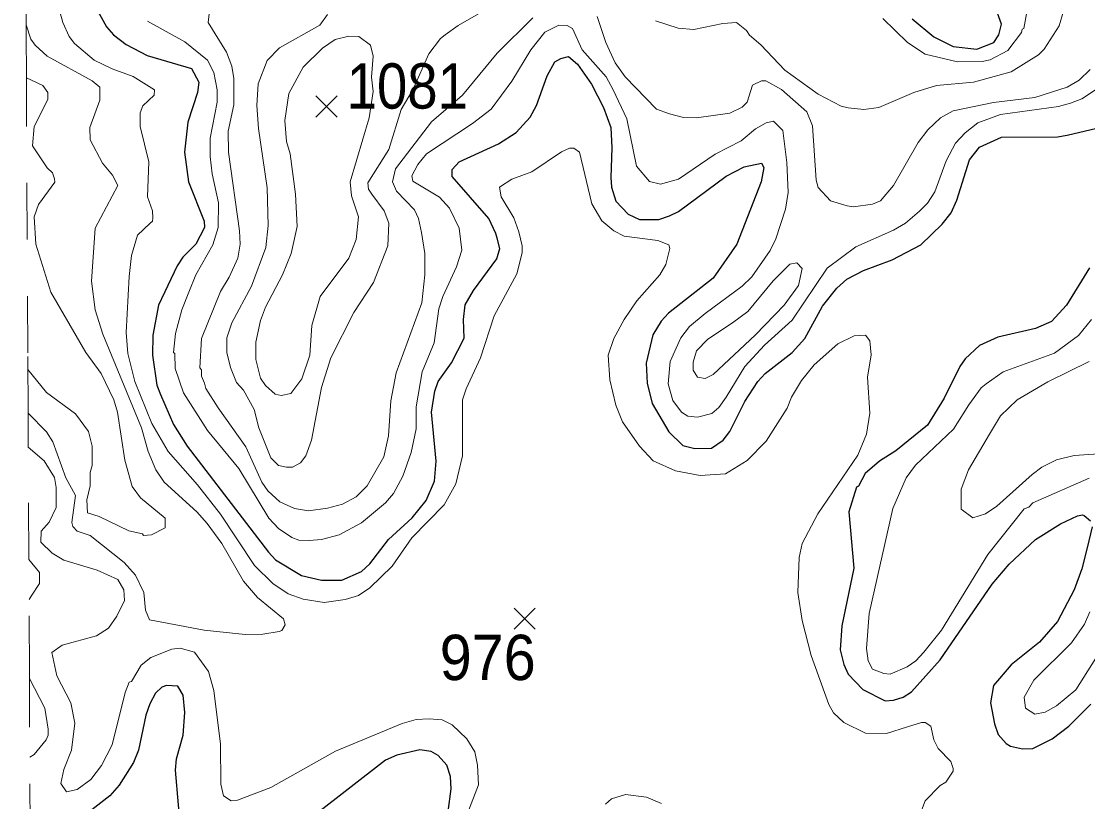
# Model space of a CAD drawing. Extents: x 423 to 448.8, y 7456.3 to 7484.
# Drawn here: x 423.019 to 424.902, y 7475.791 to 7477.17 of the extents above; entities that cross this region are included whole.
import ezdxf
from ezdxf.enums import TextEntityAlignment as Align

# ---------------------------------------------------------------- set-up
doc = ezdxf.new("R2010")
doc.units = 0
doc.header["$LTSCALE"] = 0.032
doc.linetypes.add('SHORT_DASHED', pattern=[2.7, 1.5, -1.2])
for name, color, linetype, lineweight in [('1', 7, 'Continuous', 25), ('2', 7, 'Continuous', 13), ('21', 7, 'Continuous', 25), ('22', 7, 'SHORT_DASHED', 13)]:
    doc.layers.add(name, color=color, linetype=linetype, lineweight=lineweight)
doc.layers.add('61', color=7, linetype='Continuous')

msp = doc.modelspace()

# ---------------------------------------------------------------- linework, layer by layer
at = {"layer": '1'}
for points in [[(423.1509, 7477.1941), (423.1694, 7477.1601), (423.1818, 7477.1461), (423.2042, 7477.1292), (423.2414, 7477.1098), (423.3195, 7477.0866), (423.3326, 7477.0626), (423.3303, 7477.0441), (423.3133, 7476.9915), (423.3071, 7476.9389), (423.3141, 7476.8863), (423.3419, 7476.8167), (423.3427, 7476.8059), (423.3272, 7476.7765), (423.304, 7476.7532), (423.294, 7476.7378), (423.2615, 7476.6682), (423.2514, 7476.6156), (423.2506, 7476.58), (423.2584, 7476.5274), (423.2646, 7476.5104), (423.2877, 7476.4578), (423.3117, 7476.4191), (423.4556, 7476.232), (423.468, 7476.2188), (423.5136, 7476.1909)], [(424.5918, 7477.174), (424.6305, 7477.1423), (424.6645, 7477.1253), (424.7063, 7477.1206), (424.7364, 7477.1322), (424.7449, 7477.1461), (424.7496, 7477.1647), (424.7372, 7477.1988)], [(423.5136, 7476.1909), (423.5492, 7476.1824), (423.5848, 7476.1824), (423.6196, 7476.1979), (423.6343, 7476.2118), (423.6675, 7476.2544), (423.7093, 7476.293), (423.734, 7476.3232), (423.7487, 7476.3573), (423.7518, 7476.3928), (423.7433, 7476.4795), (423.7495, 7476.5166), (423.7549, 7476.5336), (423.7789, 7476.5668), (423.8013, 7476.6101), (423.7998, 7476.6434), (423.8029, 7476.6689), (423.8176, 7476.6945), (423.8586, 7476.7502), (423.864, 7476.7687), (423.8592, 7476.7867), (423.857, 7476.795), (423.8446, 7476.8213), (423.7797, 7476.8955), (423.7797, 7476.908), (423.792, 7476.9219), (423.8616, 7476.9536), (423.8926, 7476.9737), (423.9173, 7477.0008), (423.929, 7477.0209), (423.9475, 7477.0735), (423.9614, 7477.0982), (423.9715, 7477.1044), (423.9854, 7477.1075), (424.0009, 7477.0943), (424.0256, 7477.0588), (424.0473, 7477.0178), (424.0597, 7476.9822), (424.062, 7476.9466), (424.0597, 7476.894), (424.0612, 7476.877), (424.069, 7476.8523), (424.0906, 7476.829), (424.1107, 7476.8198), (424.1448, 7476.8198), (424.1633, 7476.826), (424.1796, 7476.8337), (424.2639, 7476.8963), (424.2956, 7476.9126), (424.3258, 7476.9195), (424.3304, 7476.9118), (424.3257, 7476.8863), (424.2824, 7476.7765), (424.2407, 7476.7161), (424.1617, 7476.6542), (424.1486, 7476.6403), (424.1339, 7476.6163), (424.1223, 7476.5661), (424.1239, 7476.5305), (424.1332, 7476.4949), (424.1625, 7476.4446), (424.1873, 7476.4207), (424.2082, 7476.4152), (424.2376, 7476.416), (424.2584, 7476.4299), (424.2701, 7476.4454), (424.2964, 7476.498), (424.3195, 7476.5336), (424.3327, 7476.5475), (424.3799, 7476.5846), (424.4023, 7476.6094), (424.434, 7476.6666), (424.4588, 7476.6983), (424.4766, 7476.7146), (424.506, 7476.73), (424.557, 7476.7486), (424.6073, 7476.7749), (424.6452, 7476.8113), (424.6607, 7476.8314), (424.6707, 7476.8538), (424.6931, 7476.925), (424.7109, 7476.9474), (424.7496, 7476.9652), (424.8486, 7476.966), (424.8656, 7476.969), (424.9182, 7476.9814)], [(424.905, 7476.7347), (424.8648, 7476.6682), (424.8378, 7476.6395), (424.8099, 7476.6272), (424.7434, 7476.6117), (424.7109, 7476.597), (424.6854, 7476.5738), (424.6761, 7476.5599), (424.6483, 7476.5042), (424.6189, 7476.4562), (424.5632, 7476.4114), (424.5345, 7476.3928), (424.5091, 7476.3712), (424.4975, 7476.3487), (424.4936, 7476.3472), (424.4804, 7476.3031), (424.4889, 7476.2041), (424.4681, 7476.102), (424.465, 7476.0595), (424.4712, 7476.0339), (424.4789, 7476.0169), (424.5052, 7475.9898), (424.5446, 7475.9697), (424.5593, 7475.9705), (424.5764, 7475.9759), (424.591, 7475.9852), (424.6413, 7476.0417), (424.7334, 7476.1755), (424.7635, 7476.211), (424.8099, 7476.2544), (424.854, 7476.2822), (424.8842, 7476.2961), (424.8931, 7476.2979), (424.8958, 7476.2968), (424.9068, 7476.2875)], [(424.9097, 7476.2768), (424.9012, 7476.2397), (424.8919, 7476.2026), (424.878, 7476.1654), (424.8486, 7476.1097), (424.8169, 7476.0734), (424.7666, 7476.0332), (424.7357, 7475.9968), (424.7303, 7475.9659), (424.7372, 7475.9288), (424.7442, 7475.9102), (424.7581, 7475.8939), (424.7658, 7475.8893), (424.7867, 7475.8847), (424.8053, 7475.8854), (424.8393, 7475.9024), (424.8687, 7475.9249), (424.9074, 7475.9635)], [(423.3017, 7475.7246), (423.2916, 7475.8468), (423.2932, 7475.8669), (423.3048, 7475.9086), (423.3079, 7475.9489), (423.3048, 7475.9798), (423.2955, 7475.9952), (423.2754, 7475.9968), (423.2669, 7475.9937), (423.256, 7475.9829), (423.246, 7475.9643), (423.239, 7475.9442), (423.2259, 7475.8823), (423.2174, 7475.8607), (423.1919, 7475.8205), (423.1756, 7475.8019), (423.1331, 7475.7686)], [(423.7727, 7475.7741), (423.7781, 7475.8143), (423.7766, 7475.8359), (423.7704, 7475.8561), (423.7549, 7475.8731), (423.7425, 7475.88), (423.7225, 7475.8831), (423.6822, 7475.8738), (423.6621, 7475.8645), (423.5353, 7475.7663)]]:
    msp.add_lwpolyline(points, dxfattribs=at)
at = {"layer": '2'}
for points in [[(424.2623, 7476.3704), (424.2175, 7476.3673), (424.1742, 7476.3758), (424.1347, 7476.3936), (424.1107, 7476.4191), (424.0805, 7476.4624), (424.0689, 7476.4918), (424.0581, 7476.5367), (424.055, 7476.58), (424.0651, 7476.6094), (424.0836, 7476.6434), (424.1061, 7476.6759), (424.1463, 7476.7223), (424.1571, 7476.7401), (424.1641, 7476.7687), (424.1625, 7476.7749), (424.1432, 7476.7826), (424.0836, 7476.7903), (424.0651, 7476.7996), (424.0442, 7476.8175), (424.0264, 7476.8476), (424.0048, 7476.9389), (423.9947, 7476.9458), (423.987, 7476.9458), (423.973, 7476.9396), (423.9205, 7476.9041), (423.8849, 7476.8909), (423.8632, 7476.877), (423.8663, 7476.86), (423.8887, 7476.8229), (423.8973, 7476.7981), (423.9034, 7476.7734), (423.9034, 7476.761), (423.8942, 7476.7239), (423.8539, 7476.6496), (423.8299, 7476.5754), (423.8044, 7476.5204), (423.7983, 7476.5011), (423.7983, 7476.4021), (423.7866, 7476.3526), (423.7657, 7476.3155), (423.7085, 7476.2574), (423.6737, 7476.2072), (423.6343, 7476.1693), (423.6142, 7476.1553), (423.591, 7476.1484), (423.5538, 7476.143), (423.5167, 7476.1492), (423.4904, 7476.1585), (423.4633, 7476.177), (423.4309, 7476.2087), (423.3705, 7476.2992), (423.3303, 7476.3511), (423.2785, 7476.4098), (423.2498, 7476.4593), (423.2197, 7476.5336), (423.2073, 7476.5831), (423.2042, 7476.6202), (423.2096, 7476.7192), (423.2135, 7476.7564), (423.2243, 7476.7919), (423.246, 7476.8128), (423.2506, 7476.8166), (423.2514, 7476.8229), (423.2506, 7476.8353), (423.2421, 7476.86), (423.2445, 7476.9219), (423.229, 7476.9838), (423.229, 7477.0085), (423.2336, 7477.0208), (423.2537, 7477.0394), (423.2545, 7477.0487), (423.2166, 7477.0727), (423.1795, 7477.0858), (423.1478, 7477.1013), (423.1129, 7477.1307), (423.1037, 7477.1431), (423.0921, 7477.1678), (423.0789, 7477.2173)], [(423.3512, 7477.1879), (423.3488, 7477.1678), (423.3813, 7477.1152), (423.3906, 7477.0905), (423.3945, 7477.0688), (423.3945, 7477.0224), (423.3844, 7476.976), (423.3852, 7476.9389), (423.4045, 7476.7997), (423.4053, 7476.7765), (423.4014, 7476.7517), (423.386, 7476.7177), (423.3705, 7476.6929), (423.3373, 7476.6094), (423.3342, 7476.5576), (423.3373, 7476.5545), (423.3373, 7476.5429), (423.3427, 7476.5305), (423.345, 7476.5212), (423.3666, 7476.4872), (423.4154, 7476.4183), (423.444, 7476.3557), (423.4541, 7476.3402), (423.4757, 7476.3209), (423.5013, 7476.3093), (423.526, 7476.3054), (423.56, 7476.31)], [(423.56, 7477.1818), (423.5461, 7477.1632), (423.475, 7477.1229), (423.4533, 7477.1005), (423.437, 7477.0596), (423.4347, 7477.0209), (423.4378, 7476.9807), (423.4533, 7476.8755), (423.4548, 7476.809), (423.451, 7476.7703), (423.4254, 7476.7022), (423.3906, 7476.6372), (423.3821, 7476.6109), (423.3821, 7476.5846), (423.3883, 7476.5584), (423.3991, 7476.5321), (423.4115, 7476.5181), (423.4301, 7476.4841), (423.4386, 7476.4516), (423.4594, 7476.399), (423.4734, 7476.3851), (423.4873, 7476.382), (423.4981, 7476.382), (423.512, 7476.3897), (423.5214, 7476.4021), (423.5314, 7476.43), (423.5492, 7476.5228), (423.5654, 7476.5754), (423.6064, 7476.6558), (423.6412, 7476.7084), (423.666, 7476.7734), (423.6683, 7476.8136), (423.6598, 7476.8353), (423.6381, 7476.8646), (423.6323, 7476.8735), (423.6312, 7476.8848), (423.6683, 7476.9435), (423.6899, 7477.0139)], [(423.56, 7476.31), (423.5863, 7476.317), (423.6103, 7476.3301), (423.6296, 7476.3495), (423.659, 7476.4006), (423.6675, 7476.4377), (423.6714, 7476.4996), (423.6807, 7476.5491), (423.7263, 7476.6728), (423.7317, 7476.7223), (423.7317, 7476.7595), (423.7256, 7476.7966), (423.7201, 7476.8213), (423.7132, 7476.8368), (423.6815, 7476.87), (423.6745, 7476.8863), (423.6799, 7476.9095), (423.7433, 7476.9922), (423.7978, 7477.0392), (423.8594, 7477.1137), (423.922, 7477.1763)], [(423.6899, 7477.0139), (423.7109, 7477.05), (423.7387, 7477.1123), (423.759, 7477.1393), (423.7676, 7477.1458), (423.7905, 7477.1624), (423.8261, 7477.1833)], [(424.0357, 7477.1787), (424.0512, 7477.1323), (424.0674, 7477.0967), (424.0852, 7477.0719), (424.1409, 7477.0147), (424.1633, 7477.0062), (424.1881, 7477), (424.2113, 7476.9992), (424.2701, 7477.0077), (424.2917, 7477.0185), (424.301, 7477.027), (424.3103, 7477.0572), (424.3258, 7477.065), (424.3335, 7477.065), (424.3613, 7477.0495), (424.4062, 7477.01), (424.4162, 7476.9853), (424.4224, 7476.8894), (424.4263, 7476.8762), (424.4479, 7476.853), (424.4774, 7476.8437), (424.4882, 7476.8422), (424.5222, 7476.8468), (424.5361, 7476.853), (424.5593, 7476.8801), (424.6026, 7476.9559), (424.6196, 7476.9783), (424.6421, 7476.9992), (424.6645, 7477.0116), (424.7357, 7477.0263), (424.8084, 7477.0355), (424.8656, 7477.0533), (424.8872, 7477.0657), (424.9066, 7477.085)], [(424.1386, 7477.1709), (424.1788, 7477.1578), (424.2066, 7477.1555), (424.2577, 7477.1663), (424.2816, 7477.1678), (424.2995, 7477.1539), (424.3048, 7477.1454), (424.325, 7477.1284), (424.3675, 7477.0835), (424.4263, 7477.041), (424.4665, 7477.0201), (424.4789, 7477.017), (424.5068, 7477.0139), (424.533, 7477.0177), (424.5949, 7477.044), (424.6351, 7477.0565), (424.7001, 7477.0626), (424.7666, 7477.0804), (424.8153, 7477.1106), (424.8254, 7477.1206), (424.8517, 7477.1617), (424.8594, 7477.1879)], [(424.7952, 7477.1895), (424.7891, 7477.157), (424.786, 7477.1562), (424.7852, 7477.15), (424.7612, 7477.1183), (424.7295, 7477.1021), (424.7156, 7477.099), (424.6723, 7477.0982), (424.615, 7477.1121), (424.5841, 7477.1323), (424.54, 7477.1748)], [(423.031, 7476.4775), (423.0634, 7476.4446), (423.075, 7476.4269), (423.0975, 7476.3634), (423.1145, 7476.3325), (423.1083, 7476.2845), (423.1099, 7476.2776), (423.1176, 7476.269), (423.1408, 7476.2613), (423.2004, 7476.2141), (423.2205, 7476.1917), (423.2352, 7476.1608), (423.2383, 7476.1299), (423.2452, 7476.1128), (423.3419, 7476.0943), (423.4146, 7476.0865), (423.4456, 7476.0873), (423.4742, 7476.0919), (423.4788, 7476.0935), (423.485, 7476.1036), (423.4819, 7476.1144), (423.4363, 7476.1523), (423.4115, 7476.1809), (423.3729, 7476.2474), (423.3473, 7476.283), (423.3287, 7476.3031), (423.2715, 7476.3557), (423.2568, 7476.3774), (423.2429, 7476.4098), (423.2313, 7476.4516), (423.1632, 7476.6171), (423.1493, 7476.6604), (423.1431, 7476.7107), (423.1493, 7476.8043), (423.1895, 7476.8801), (423.1802, 7476.8979), (423.1624, 7476.9195), (423.1408, 7476.9606), (423.14, 7476.9822), (423.1578, 7477.0309), (423.1578, 7477.0533), (423.1439, 7477.0649), (423.065, 7477.1083), (423.0433, 7477.1276), (423.0356, 7477.1384), (423.0275, 7477.1635)], [(423.2421, 7477.1701), (423.3079, 7477.1338), (423.3481, 7477.1013), (423.3589, 7477.0797), (423.3651, 7477.0487), (423.3651, 7477.0271), (423.3527, 7476.9636), (423.3527, 7476.9312), (423.3558, 7476.9002), (423.3674, 7476.8492), (423.3667, 7476.8059), (423.3574, 7476.7749), (423.3272, 7476.7223), (423.3148, 7476.6914), (423.3024, 7476.6604), (423.2916, 7476.6187), (423.2877, 7476.5846), (423.2901, 7476.5831), (423.2909, 7476.5568), (423.3055, 7476.5135), (423.3481, 7476.447), (423.403, 7476.3797), (423.4564, 7476.2923), (423.4734, 7476.2737), (423.4966, 7476.2582), (423.509, 7476.2536), (423.5276, 7476.2528), (423.5492, 7476.2543), (423.5801, 7476.2628), (423.6196, 7476.2837), (423.6621, 7476.3193), (423.676, 7476.3356), (423.693, 7476.3665), (423.7077, 7476.4083), (423.7163, 7476.4501), (423.7163, 7476.4887), (423.7271, 7476.5506), (423.748, 7476.6017), (423.7565, 7476.662), (423.7634, 7476.6837), (423.7874, 7476.7362), (423.7967, 7476.7656), (423.7921, 7476.8043), (423.775, 7476.8399), (423.7573, 7476.8592), (423.7101, 7476.8878), (423.7085, 7476.8971), (423.7193, 7476.9172), (423.7348, 7476.9358), (423.816, 7476.9891), (423.8485, 7477.0147), (423.8849, 7477.0641), (423.9189, 7477.1198), (423.9437, 7477.1508), (423.9684, 7477.1632), (423.9831, 7477.1624), (423.9924, 7477.157), (424.0094, 7477.1198), (424.0519, 7477.0719), (424.0643, 7477.0487), (424.0883, 7476.9977), (424.1053, 7476.9141), (424.1285, 7476.887), (424.1479, 7476.8824), (424.1796, 7476.8909), (424.2445, 7476.935), (424.2902, 7476.959), (424.3157, 7476.9799), (424.3342, 7476.9907), (424.3474, 7476.9938), (424.3636, 7476.9768), (424.3706, 7476.9203), (424.3729, 7476.8677), (424.3683, 7476.8383), (424.3513, 7476.7857), (424.3412, 7476.7648), (424.3087, 7476.7184), (424.2917, 7476.7022), (424.2268, 7476.6535)], [(423.028, 7477.0703), (423.0573, 7477.0564), (423.0658, 7477.0441), (423.0658, 7477.0317), (423.0418, 7476.9838), (423.0387, 7476.9497), (423.065, 7476.911), (423.0743, 7476.9025), (423.0774, 7476.8917), (423.0781, 7476.8855), (423.0495, 7476.8461), (423.0418, 7476.8244), (423.0449, 7476.7765), (423.0712, 7476.6914), (423.133, 7476.5846), (423.1601, 7476.5475), (423.1826, 7476.5011), (423.1888, 7476.4795), (423.2019, 7476.3944), (423.215, 7476.348), (423.2297, 7476.3279), (423.273, 7476.2923), (423.2731, 7476.2753), (423.2491, 7476.2629), (423.2351, 7476.2613), (423.2328, 7476.2644), (423.2089, 7476.2698), (423.1563, 7476.2954), (423.1361, 7476.3015), (423.1346, 7476.3248), (423.1408, 7476.3495), (423.1408, 7476.3727), (423.1439, 7476.3851), (423.1439, 7476.4191), (423.1377, 7476.4454), (423.1145, 7476.4763), (423.0634, 7476.5142), (423.0307, 7476.555)], [(424.2268, 7476.6535), (424.1989, 7476.631), (424.1834, 7476.6109), (424.1648, 7476.5692), (424.161, 7476.5297), (424.1695, 7476.5003), (424.185, 7476.4794), (424.1958, 7476.4725), (424.2128, 7476.4709), (424.2383, 7476.4771), (424.2507, 7476.4879), (424.2638, 7476.5058), (424.2964, 7476.5599), (424.3312, 7476.5978), (424.3799, 7476.6418), (424.4417, 7476.7339), (424.4928, 7476.7718), (424.5593, 7476.8012), (424.5802, 7476.8136), (424.605, 7476.8344), (424.6189, 7476.8484), (424.632, 7476.8685), (424.6521, 7476.9234), (424.6684, 7476.9544), (424.6854, 7476.9729), (424.7078, 7476.9907), (424.7481, 7477.0054), (424.8502, 7477.0193), (424.8718, 7477.0255), (424.8919, 7477.0332), (424.9437, 7477.0673)], [(424.9089, 7476.6434), (424.8857, 7476.6148), (424.8432, 7476.5838), (424.7527, 7476.5506), (424.7225, 7476.5297), (424.714, 7476.5227), (424.6924, 7476.4926), (424.6653, 7476.4493), (424.598, 7476.3859), (424.5817, 7476.3634), (424.5578, 7476.3093), (424.516, 7476.1237), (424.5114, 7476.0618), (424.5144, 7476.0401), (424.5222, 7476.0254), (424.5423, 7476.0177), (424.5532, 7476.0169), (424.5833, 7476.0293), (424.5988, 7476.0401), (424.6127, 7476.0556), (424.6436, 7476.0943), (424.7256, 7476.2281), (424.7898, 7476.3085), (424.7983, 7476.3116), (424.8053, 7476.3193), (424.9043, 7476.3626)], [(424.6065, 7475.771), (424.615, 7475.7926), (424.6413, 7475.8197), (424.6514, 7475.8259), (424.6645, 7475.8452), (424.6645, 7475.8499), (424.6606, 7475.8622), (424.6382, 7475.8854), (424.6305, 7475.9009), (424.6251, 7475.9249), (424.615, 7475.931), (424.6088, 7475.931), (424.5841, 7475.9233), (424.547, 7475.9117), (424.5098, 7475.9125), (424.4712, 7475.9311), (424.4533, 7475.9481), (424.4448, 7475.9628), (424.4139, 7476.0494), (424.3977, 7476.1113), (424.3899, 7476.1608), (424.3923, 7476.2227), (424.3977, 7476.2474), (424.4255, 7476.3), (424.4959, 7476.4037), (424.5114, 7476.4408), (424.5175, 7476.4779), (424.5129, 7476.5413), (424.5199, 7476.5808), (424.5175, 7476.6055), (424.5098, 7476.6155), (424.4897, 7476.614), (424.4611, 7476.6001), (424.4193, 7476.5629), (424.3969, 7476.5351), (424.3791, 7476.5058), (424.3714, 7476.4864), (424.3342, 7476.4284), (424.301, 7476.3943), (424.2623, 7476.3704)], [(424.9817, 7476.4098), (424.878, 7476.4029), (424.8471, 7476.3951), (424.8208, 7476.382), (424.8037, 7476.3696), (424.7418, 7476.3131), (424.7218, 7476.3), (424.6993, 7476.293), (424.6784, 7476.3078), (424.6785, 7476.3433), (424.6916, 7476.3773), (424.7287, 7476.4408), (424.748, 7476.4732), (424.7775, 7476.5011), (424.8316, 7476.5328), (424.9043, 7476.5691)], [(423.0313, 7476.4175), (423.0596, 7476.3936), (423.0774, 7476.3642), (423.0805, 7476.3464), (423.0805, 7476.3108), (423.0681, 7476.2853), (423.0542, 7476.269), (423.0534, 7476.2497), (423.0735, 7476.2304), (423.0944, 7476.218), (423.1532, 7476.2002), (423.1895, 7476.184), (423.2003, 7476.1654), (423.2011, 7476.1468), (423.188, 7476.119), (423.1733, 7476.0981), (423.1516, 7476.0842), (423.0913, 7476.068), (423.0728, 7476.0548), (423.082, 7476.0138), (423.1067, 7475.9659), (423.1137, 7475.9303), (423.1075, 7475.8823), (423.0944, 7475.8483), (423.089, 7475.8236), (423.099, 7475.8089), (423.1176, 7475.8127), (423.1416, 7475.8305), (423.1609, 7475.8553), (423.1795, 7475.8916), (423.2027, 7475.9844), (423.2096, 7476.0022), (423.2135, 7476.0038), (423.2305, 7476.0324), (423.2476, 7476.0463), (423.2847, 7476.061), (423.2994, 7476.0625), (423.3249, 7476.0556), (423.3496, 7476.0216), (423.3589, 7475.9875), (423.3705, 7475.8932), (423.3713, 7475.822), (423.3759, 7475.8019), (423.3899, 7475.7926), (423.4007, 7475.7942), (423.4595, 7475.8166), (423.574, 7475.8808), (423.6915, 7475.9295), (423.7163, 7475.9365), (423.7395, 7475.938), (423.7619, 7475.9357), (423.7797, 7475.9272), (423.806, 7475.9024), (423.8199, 7475.8793), (423.8245, 7475.8561), (423.8261, 7475.8212), (423.8075, 7475.7725)], [(423.0323, 7476.2194), (423.0511, 7476.1963), (423.0511, 7476.177), (423.0363, 7476.1543), (423.0327, 7476.1483)], [(424.9059, 7476.1268), (424.8965, 7476.1051), (424.8734, 7476.0718), (424.8068, 7476.0061), (424.7898, 7475.9759), (424.7921, 7475.9566), (424.8084, 7475.9457), (424.827, 7475.9496)], [(424.827, 7475.9496), (424.8471, 7475.9604), (424.8811, 7475.9891), (424.9306, 7476.0672)], [(423.0334, 7476.0091), (423.0604, 7475.9566), (423.0666, 7475.9195), (423.0666, 7475.9086), (423.0627, 7475.9009), (423.0418, 7475.8746), (423.0341, 7475.8699)], [(424.0504, 7475.7872), (424.0612, 7475.7965), (424.086, 7475.8042), (424.1231, 7475.7996), (424.1494, 7475.7879)]]:
    msp.add_lwpolyline(points, dxfattribs=at)
for points in [[(423.4417, 7476.6411), (423.4502, 7476.6651), (423.4803, 7476.7223), (423.4958, 7476.7595), (423.5059, 7476.8074), (423.5035, 7476.8646), (423.4935, 7476.9358), (423.4873, 7476.9575), (423.4842, 7476.9946), (423.4912, 7477.0425), (423.5167, 7477.0889), (423.5507, 7477.1222), (423.5732, 7477.1376), (423.5972, 7477.1438), (423.6149, 7477.1431), (423.6358, 7477.1276), (423.6405, 7477.1083), (423.6375, 7477.0713), (423.6405, 7477.0458), (423.633, 7476.9993), (423.5995, 7476.8863), (423.6018, 7476.8615), (423.6142, 7476.8244), (423.6103, 7476.7842), (423.5971, 7476.7517), (423.5469, 7476.6837), (423.5322, 7476.6326), (423.5283, 7476.58), (423.5144, 7476.5382), (423.495, 7476.5127), (423.478, 7476.5088), (423.4672, 7476.5111), (423.4502, 7476.5266), (423.4417, 7476.5398), (423.4332, 7476.5723), (423.4332, 7476.6032)], [(424.2747, 7476.6372), (424.3018, 7476.6573), (424.3466, 7476.7115), (424.376, 7476.7408), (424.3884, 7476.7432), (424.3977, 7476.7331), (424.3915, 7476.703), (424.3659, 7476.6682), (424.3157, 7476.6163), (424.2407, 7476.5459), (424.2268, 7476.539), (424.2128, 7476.5413), (424.2051, 7476.5537), (424.2051, 7476.5676), (424.2113, 7476.5877), (424.2314, 7476.6086)]]:
    msp.add_lwpolyline(points, close=True, dxfattribs=at)
at = {"layer": '21'}
for p, q in [((423.5391, 7477.0382), (423.5766, 7477.0007)), ((423.5766, 7477.0382), (423.5391, 7477.0007)), ((423.8891, 7476.1334), (423.9266, 7476.0959)), ((423.9266, 7476.1334), (423.8891, 7476.0959))]:
    msp.add_line(p, q, dxfattribs=at)
at = {"layer": '22'}
for points in [[(423.0275, 7477.1635), (423.0247, 7477.7139), (423.0219, 7478.2787), (423.0207, 7478.5119), (423.0203, 7478.5895), (423.0199, 7478.6662), (423.0191, 7478.8202)], [(423.028, 7477.0703), (423.0276, 7477.1491), (423.0275, 7477.1635)], [(423.031, 7476.4775), (423.0305, 7476.5843), (423.028, 7477.0703)], [(423.0348, 7475.7229), (423.0333, 7476.0195), (423.0323, 7476.2194), (423.0313, 7476.4175), (423.031, 7476.4775)]]:
    msp.add_lwpolyline(points, dxfattribs=at)

# ---------------------------------------------------------------- texts
at = {"layer": '61'}
for s, width, p in [('1081', 0.9, (423.7006, 7477.0157)), ('976', 0.95, (423.8426, 7476.0062))]:
    msp.add_text(s, height=0.08, dxfattribs=dict(at, width=width)).set_placement(p, align=Align.CENTER)

doc.saveas('drawing.dxf')
